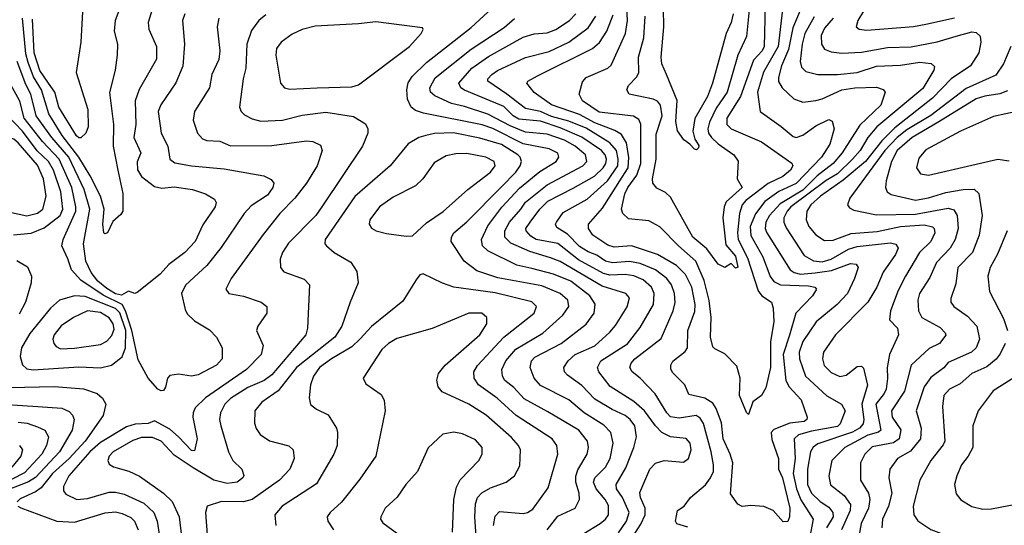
# Model space of a CAD drawing. Extents: x 1308313 to 1441400, y 959662 to 1036319.
# Tile 435 of 656: x 1369762 to 1374304, y 1025347 to 1027679. Entities that reach past the tile are written whole.
import ezdxf

# ---------------------------------------------------------------- set-up
doc = ezdxf.new("R2010")
doc.units = 0

msp = doc.modelspace()

# ---------------------------------------------------------------- linework, layer by layer
at = {"layer": '0CON10XD'}
for points in [[(1372365, 1025308.8), (1372440, 1025355), (1372465.4, 1025375), (1372479.3, 1025395), (1372477.9, 1025437.9), (1372463.3, 1025465), (1372421.3, 1025515), (1372409.6, 1025545), (1372414.8, 1025565.1), (1372464.8, 1025615.2), (1372486.1, 1025655), (1372499.5, 1025725), (1372489.1, 1025775), (1372457.7, 1025807.7), (1372366.1, 1025865), (1372295, 1025925.3), (1372165, 1025992), (1372135.9, 1026025), (1372117.5, 1026075), (1372123.1, 1026105), (1372138.3, 1026121.7), (1372259.6, 1026185), (1372375, 1026274.6), (1372412.2, 1026325), (1372417, 1026367), (1372391.9, 1026405), (1372305, 1026472.2), (1372225.3, 1026504.7), (1372125, 1026530.9), (1372055, 1026547), (1371922.2, 1026612.2), (1371897.7, 1026635), (1371892.7, 1026665), (1371921.5, 1026728.5), (1371986.6, 1026813.4), (1372068, 1026902), (1372161.8, 1026978.2), (1372237.7, 1027025), (1372250, 1027045), (1372245, 1027063.1), (1372205, 1027083), (1372085, 1027105.7), (1371945, 1027176.5), (1371896.1, 1027193.9), (1371625, 1027247.1), (1371589, 1027259), (1371568.7, 1027275), (1371552, 1027312), (1371548.1, 1027355), (1371555, 1027387.1), (1371572.8, 1027417.2), (1371639.5, 1027480.5), (1371845, 1027642.5), (1372020, 1027805)], [(1373707.8, 1027805), (1373629.2, 1027675), (1373621.4, 1027645), (1373635.4, 1027635.4), (1373669.7, 1027629.7), (1373885, 1027646.5), (1373941.9, 1027658.1), (1374075, 1027687.1)], [(1370235, 1027759.4), (1370202.3, 1027675), (1370198.4, 1027625), (1370213.3, 1027565), (1370211.8, 1027515), (1370203.1, 1027445), (1370176.8, 1027343.2), (1370195.8, 1027195), (1370194.2, 1027095), (1370215.8, 1026984.2), (1370237.5, 1026877.5), (1370238, 1026795), (1370229.7, 1026780.3), (1370192.7, 1026747.3), (1370166.9, 1026695), (1370155, 1026690.8), (1370150.8, 1026695), (1370145.9, 1026735), (1370152.5, 1026805), (1370135.2, 1026865), (1370088.1, 1026958.1), (1370034.7, 1027045), (1369957.9, 1027145), (1369896.5, 1027245), (1369863.3, 1027355), (1369825.3, 1027415), (1369800.8, 1027480.8), (1369791.4, 1027521.4), (1369774.6, 1027685)], [(1373200.7, 1027745), (1373196.5, 1027555), (1373187.3, 1027535), (1373147.6, 1027492.4), (1373088, 1027325), (1373024.7, 1027224.7), (1373024.7, 1027195), (1373044.5, 1027175), (1373185, 1027114.7), (1373325, 1027016.9), (1373329.6, 1027005), (1373318.2, 1026985), (1373282.8, 1026955), (1373215, 1026923.4), (1373112.2, 1026845), (1373095.1, 1026824.9), (1373082.6, 1026785), (1373072.9, 1026695), (1373076.4, 1026665), (1373120.3, 1026580.3), (1373168.6, 1026428.6), (1373185.5, 1026405.5), (1373231.1, 1026375), (1373238.7, 1026348.7), (1373241.1, 1026285), (1373225.5, 1026194.5), (1373225.4, 1026075), (1373205, 1025980.8), (1373184, 1025945), (1373166.8, 1025933.2), (1373144.3, 1025915.7), (1373125, 1025857.5), (1373115, 1025866.7), (1373082.9, 1025945), (1373086.1, 1026025), (1373070.8, 1026080.8), (1373015, 1026137.5), (1372969.8, 1026159.8), (1372960.2, 1026170.2), (1372949.6, 1026215), (1372951.9, 1026305), (1372942.9, 1026382.9), (1372920.5, 1026475), (1372881.1, 1026565), (1372800.9, 1026635), (1372715, 1026723.6), (1372665, 1026751.2), (1372570.3, 1026760.3), (1372544.5, 1026785), (1372539.2, 1026805), (1372553.6, 1026875), (1372567.5, 1026905), (1372608.7, 1026961.3), (1372627.6, 1027015), (1372627.2, 1027197.2), (1372618.8, 1027218.8), (1372593.7, 1027233.7), (1372435, 1027252), (1372358.7, 1027305), (1372342.5, 1027335), (1372358.3, 1027391.7), (1372375, 1027411.9), (1372475, 1027454.6), (1372491.6, 1027468.4), (1372557, 1027615), (1372565.6, 1027675), (1372563.2, 1027735)], [(1373130.2, 1027755), (1373115, 1027601.2), (1373074.6, 1027515.4), (1373026.3, 1027345), (1372975, 1027270), (1372944, 1027206), (1372936.7, 1027175), (1372939.3, 1027155), (1372953, 1027135), (1372985.2, 1027105.2), (1373056.9, 1027055), (1373076.6, 1027026.6), (1373072.2, 1026945), (1373095.5, 1026905), (1373021.9, 1026838.1), (1373012.4, 1026815), (1373005.7, 1026765), (1373020.6, 1026640.6), (1373065, 1026588.1), (1373075, 1026537.5), (1373065, 1026532.5), (1373045, 1026553.8), (1373015, 1026536.2), (1372985, 1026550.5), (1372931.8, 1026621.8), (1372867.7, 1026675), (1372765, 1026859.6), (1372741.4, 1026881.4), (1372702.1, 1026902.1), (1372683.6, 1026925), (1372681.5, 1026945), (1372697.7, 1027035), (1372698.8, 1027151.2), (1372726.2, 1027235), (1372718, 1027285), (1372705, 1027303.1), (1372685, 1027312.4), (1372574.4, 1027334.4), (1372563.2, 1027355), (1372570.9, 1027375), (1372609.1, 1027415), (1372619.1, 1027435), (1372616.8, 1027505), (1372640.9, 1027595), (1372647.5, 1027695)], [(1373375, 1027750.4), (1373329.5, 1027640.5), (1373308.7, 1027541.3), (1373276.7, 1027465), (1373262.1, 1027412.1), (1373263.3, 1027393.3), (1373279.6, 1027365), (1373333.6, 1027313.6), (1373375, 1027297.5), (1373435, 1027305.9), (1373465, 1027313.8), (1373555, 1027354.8), (1373614.8, 1027364.8), (1373715, 1027367.9), (1373745, 1027357.1), (1373754.3, 1027344.3), (1373735.4, 1027285), (1373638.4, 1027191.6), (1373556, 1027065), (1373514.8, 1027015), (1373441.5, 1026958.5), (1373375, 1026892.7), (1373270.4, 1026829.6), (1373221.5, 1026775), (1373203.7, 1026745), (1373200.7, 1026715), (1373208.3, 1026695), (1373317.2, 1026525), (1373335, 1026512.2), (1373364.9, 1026504.9), (1373431.7, 1026511.7)], [(1370523.7, 1027706.3), (1370512.9, 1027675), (1370523.3, 1027565), (1370515, 1027464), (1370483, 1027387), (1370413.6, 1027286.4), (1370401.8, 1027255), (1370415.4, 1027155), (1370446, 1027095), (1370455.4, 1027035.4), (1370478.8, 1027018.8), (1370554.4, 1027004.4), (1370705, 1026990), (1370888.3, 1026958.3), (1370921.7, 1026941.7), (1370934, 1026925), (1370930, 1026905), (1370905, 1026869.1), (1370830.6, 1026819.4), (1370797.5, 1026785), (1370691.5, 1026628.5), (1370626, 1026545), (1370526.6, 1026453.4), (1370509.3, 1026415), (1370525, 1026342), (1370535, 1026321.5), (1370569.2, 1026289.3), (1370637.4, 1026247.4), (1370670.8, 1026215), (1370697.1, 1026165), (1370696.7, 1026115), (1370670, 1026085), (1370585, 1026040.4), (1370555, 1026033.8), (1370495, 1026043.1), (1370455, 1026037.5), (1370444.6, 1026025.4), (1370435, 1025983.8), (1370425, 1025967.8), (1370415, 1025966.4), (1370399.4, 1025975), (1370355, 1026025.6), (1370309.1, 1026109.1), (1370280, 1026245), (1370251.1, 1026335), (1370235, 1026365.1), (1370148.2, 1026408.2), (1370045, 1026476.5), (1370000.9, 1026525), (1369985, 1026576), (1369956.9, 1026635), (1369962.2, 1026665), (1370020.8, 1026795), (1370021.9, 1026815), (1370002.9, 1026905), (1369944.6, 1027035), (1369866.9, 1027116.9), (1369783.4, 1027225), (1369763.3, 1027303.3), (1369702.6, 1027412.6)], [(1370372.9, 1027725), (1370355.4, 1027665), (1370357.9, 1027635), (1370393.2, 1027555), (1370392.9, 1027497.1), (1370313.4, 1027356.6), (1370295.4, 1027305), (1370297.7, 1027195), (1370289.4, 1027135), (1370320.7, 1027065), (1370305, 1027023.3), (1370306.4, 1026986.4), (1370325, 1026954.6), (1370385, 1026909.5), (1370417.8, 1026902.2), (1370475, 1026907.8), (1370558.8, 1026895), (1370619.2, 1026875), (1370660.3, 1026850.3), (1370669.2, 1026835), (1370664.4, 1026815), (1370607.7, 1026732.3), (1370571.5, 1026655), (1370524.4, 1026605), (1370450.7, 1026549.3), (1370410.8, 1026505), (1370305, 1026420), (1370293.6, 1026416.4), (1370265, 1026427.1), (1370231.4, 1026408.6), (1370205, 1026413.9), (1370165, 1026438.4), (1370123, 1026473), (1370091.8, 1026511.8), (1370067.5, 1026565), (1370056.8, 1026645), (1370086.2, 1026805), (1370059.9, 1026895), (1369989.2, 1027045), (1369911.2, 1027135), (1369838.5, 1027235), (1369814.5, 1027335), (1369790.1, 1027380.1), (1369750.9, 1027485)], [(1370052.7, 1027715), (1370043.9, 1027575), (1370022.7, 1027435), (1370077.3, 1027265), (1370077.8, 1027185), (1370068, 1027155), (1370045, 1027133.3), (1370035, 1027133.8), (1370025, 1027143.1), (1369942.5, 1027275), (1369923.8, 1027345), (1369896, 1027385)], [(1370898.3, 1027701.7), (1370865.6, 1027675), (1370831.1, 1027628.9), (1370810, 1027565), (1370805.3, 1027455), (1370793.2, 1027405), (1370776.7, 1027275), (1370784.6, 1027254.6), (1370799.8, 1027239.8), (1370835, 1027221.2), (1370875, 1027211.2), (1370975, 1027215.8), (1371065, 1027237.6), (1371175, 1027251.4), (1371302.2, 1027232.2), (1371357.8, 1027197.8), (1371368.1, 1027175), (1371367.8, 1027155), (1371343.6, 1027095), (1371159.5, 1026820.5), (1371128.2, 1026775), (1371001.9, 1026648.1), (1370974.6, 1026605), (1370963.4, 1026573.4), (1370965.5, 1026535.5), (1370980.8, 1026515), (1371075, 1026481.2), (1371099.5, 1026455), (1371089.6, 1026255), (1371082.1, 1026225), (1370925, 1026040), (1370890.4, 1026015), (1370815, 1025982.7), (1370735, 1025931.2), (1370709, 1025905), (1370688.8, 1025865), (1370684.6, 1025835), (1370690, 1025805), (1370725.8, 1025685), (1370745.6, 1025645.6), (1370786.9, 1025605), (1370796.8, 1025576.8), (1370792.5, 1025565), (1370766, 1025545), (1370719.1, 1025539.1), (1370657.5, 1025555), (1370562.1, 1025612.1), (1370475, 1025670), (1370414.4, 1025735), (1370375, 1025752.2), (1370325, 1025750.8), (1370285, 1025737.4), (1370193.6, 1025685), (1370174.6, 1025665), (1370168.9, 1025645), (1370175, 1025629.2), (1370195, 1025615.5), (1370266.4, 1025596.4), (1370315, 1025573.9), (1370425, 1025494.7), (1370465.6, 1025455.6), (1370497.5, 1025385), (1370508.8, 1025295)], [(1372595, 1025918.1), (1372486.6, 1025986.6), (1372433.9, 1026055), (1372428, 1026075), (1372443.9, 1026105), (1372566.4, 1026183.6), (1372625, 1026258.8), (1372686.7, 1026365), (1372690, 1026415), (1372677.1, 1026445), (1372638.8, 1026478.8), (1372595, 1026497.3), (1372555, 1026503.2), (1372485, 1026499.7), (1372455, 1026508.4), (1372340.8, 1026570.8), (1372245, 1026645.5), (1372144.6, 1026665), (1372119.9, 1026679.9), (1372098.7, 1026705), (1372098, 1026715), (1372117.3, 1026745), (1372161.9, 1026805), (1372198.5, 1026841.5), (1372315, 1026901.5), (1372413.7, 1026956.3), (1372453.7, 1026995), (1372466.2, 1027015), (1372469.7, 1027035), (1372463, 1027055), (1372446.4, 1027075), (1372355, 1027137.1), (1372255, 1027180.1), (1372165, 1027210.6), (1372065, 1027219.3), (1372039.4, 1027235), (1371995, 1027277.7), (1371813.7, 1027353.7), (1371796.7, 1027365), (1371787.6, 1027385), (1371848.8, 1027455), (1371925, 1027509.2), (1372085, 1027598.3), (1372135, 1027613.3), (1372195, 1027617.6), (1372235, 1027633.3), (1372298, 1027675), (1372327.6, 1027705)], [(1372845, 1025338.2), (1372793.3, 1025353.3), (1372787.5, 1025365), (1372797.5, 1025415), (1372828, 1025435), (1372856.4, 1025475), (1372926.7, 1025533.3), (1372949.6, 1025565), (1372962.2, 1025595), (1372963.5, 1025625), (1372952.8, 1025685), (1372916.5, 1025816.5), (1372900.9, 1025840.9), (1372882.3, 1025852.3), (1372805, 1025841), (1372765, 1025847.1), (1372747.9, 1025865), (1372693.2, 1025953.2), (1372624.5, 1026025), (1372587.5, 1026055), (1372577.3, 1026075), (1372583.8, 1026095), (1372599.6, 1026115), (1372721.6, 1026208.4), (1372777.4, 1026335), (1372785.7, 1026374.3), (1372783.4, 1026415), (1372769.5, 1026455), (1372747.4, 1026485), (1372695, 1026524.8), (1372625, 1026553.6), (1372575, 1026563.6), (1372496.7, 1026556.7), (1372465, 1026564.5), (1372425, 1026593.1), (1372385, 1026607.9), (1372345, 1026632.8), (1372289.1, 1026689.1), (1372239.8, 1026719.7), (1372234.7, 1026734.7), (1372238, 1026745), (1372270.2, 1026789.8), (1372379.9, 1026850.1), (1372473.3, 1026935), (1372522.3, 1027005), (1372523.7, 1027035), (1372515.4, 1027075), (1372485, 1027110.3), (1372375, 1027178.1), (1372295, 1027209.8), (1372215, 1027232.3), (1372165, 1027255.6), (1372095, 1027269.4), (1372008.9, 1027335), (1371922.1, 1027395), (1371921.2, 1027405), (1371940.4, 1027425), (1371965.8, 1027444.2), (1372095, 1027504.8), (1372205, 1027532), (1372295, 1027575.3), (1372385, 1027641.2), (1372420, 1027695)], [(1373281.5, 1027725), (1373260.9, 1027555), (1373192.9, 1027437.1), (1373166.5, 1027345), (1373178.2, 1027255), (1373275, 1027185.5), (1373330.3, 1027140.3), (1373345, 1027135.5), (1373375, 1027145.4), (1373435, 1027188.8), (1373495, 1027218.1), (1373510.9, 1027210.9), (1373519.1, 1027175), (1373499.5, 1027105), (1373461, 1027045), (1373345, 1026923.4), (1373264, 1026886), (1373200.4, 1026839.6), (1373157.3, 1026782.7), (1373131.9, 1026725), (1373135, 1026682.9), (1373189.8, 1026585), (1373224.5, 1026494.5), (1373240.9, 1026470.9), (1373272.5, 1026455), (1373401.5, 1026451.5), (1373430, 1026445), (1373438.6, 1026435), (1373420, 1026405), (1373342.1, 1026325), (1373312.9, 1026222.9), (1373283.6, 1026135), (1373296.7, 1026015), (1373311.8, 1025985), (1373367.5, 1025925), (1373394.5, 1025845), (1373392.9, 1025835), (1373380.5, 1025825), (1373315, 1025817), (1373241.3, 1025788.7), (1373229.5, 1025775), (1373231.8, 1025741.8), (1373263.2, 1025655), (1373263.5, 1025605), (1373281.1, 1025565), (1373315.2, 1025425), (1373314.3, 1025385.7), (1373305.8, 1025364.2), (1373285, 1025362.5), (1373237.5, 1025415), (1373195, 1025433.5), (1373135, 1025438.1), (1373095, 1025432.5), (1373074.5, 1025444.5), (1373041.9, 1025491.9), (1373051.9, 1025635), (1373040.5, 1025675), (1373007.5, 1025745), (1372999.4, 1025819.4), (1372975.9, 1025885.9), (1372960.1, 1025910.1), (1372923.1, 1025933.1), (1372849.5, 1025949.5), (1372830.5, 1025995), (1372775, 1026050), (1372766.5, 1026066.5), (1372765.5, 1026085), (1372775, 1026104.3), (1372831.5, 1026148.5), (1372842.7, 1026165), (1372844.3, 1026245.7), (1372877.1, 1026332.9), (1372878.1, 1026365), (1372863.6, 1026445), (1372834, 1026504), (1372792, 1026545), (1372705, 1026595.6), (1372585, 1026636.2), (1372505, 1026629.5), (1372475, 1026638.1), (1372406.2, 1026685), (1372386.1, 1026715), (1372386.9, 1026735), (1372451.1, 1026808.9), (1372541.7, 1026951.7), (1372569.5, 1026995), (1372572.3, 1027042.3), (1372561, 1027111), (1372539.3, 1027149.3), (1372507.9, 1027167.9), (1372415, 1027202.2), (1372345, 1027241.3), (1372215, 1027285.6), (1372135, 1027342.3), (1372102, 1027385), (1372105.8, 1027395), (1372150.6, 1027419.4), (1372405, 1027545.8), (1372436.4, 1027573.6), (1372470.5, 1027625), (1372499.6, 1027700.4)], [(1373054.1, 1027705), (1373044.6, 1027665.4), (1373021.9, 1027615), (1372958.1, 1027385), (1372934.8, 1027325), (1372877.1, 1027222.9), (1372867, 1027165), (1372877.2, 1027127.2), (1372895, 1027098.8), (1372893.1, 1027086.9), (1372885, 1027078.8), (1372875, 1027081.2), (1372854.4, 1027105), (1372825.7, 1027125), (1372796.2, 1027166.2), (1372789.1, 1027209.1), (1372795.3, 1027305.3), (1372745.6, 1027425), (1372725.3, 1027475), (1372721.6, 1027505), (1372733.3, 1027645), (1372731.8, 1027728.2)], [(1369896, 1027385), (1369855, 1027443.9), (1369829, 1027525), (1369821.2, 1027681.2)], [(1370680.4, 1027685), (1370673.8, 1027645), (1370685.4, 1027535), (1370681.1, 1027495), (1370649.3, 1027425), (1370637.9, 1027365), (1370569.4, 1027255), (1370563.1, 1027215), (1370581.9, 1027155), (1370605, 1027128.9), (1370625, 1027120.9), (1370685, 1027117.5), (1370735, 1027097.2), (1370925, 1027097.8), (1371085, 1027120.4), (1371115, 1027117.1), (1371149.6, 1027099.6), (1371157.5, 1027075), (1371135.3, 1027005), (1371085.3, 1026925), (1371031.6, 1026855), (1370962.7, 1026785), (1370885, 1026688.5), (1370737.5, 1026485), (1370712.9, 1026435), (1370726.7, 1026415), (1370795, 1026404.1), (1370876.4, 1026376.4), (1370902.2, 1026355), (1370902.5, 1026325), (1370861.1, 1026265), (1370854.4, 1026245), (1370885.5, 1026175.5), (1370876.8, 1026135), (1370808.7, 1026065), (1370620, 1025935), (1370572.4, 1025887.6), (1370561.9, 1025865), (1370561.2, 1025845), (1370581.5, 1025745), (1370569.3, 1025690.7), (1370555, 1025692.2), (1370495.3, 1025755.3), (1370455, 1025790.5), (1370385, 1025828.8), (1370354.7, 1025815.3), (1370295, 1025812.8), (1370255, 1025801), (1370135, 1025728.1), (1370086.5, 1025685), (1369988.8, 1025575), (1369964.1, 1025525), (1369964.6, 1025505), (1369975, 1025490), (1370025.9, 1025465.9), (1370075, 1025469.5), (1370175, 1025498.8), (1370205, 1025499.3), (1370245, 1025490.3), (1370335, 1025449.3), (1370380.5, 1025405), (1370396.7, 1025365), (1370405.8, 1025305)], [(1371008, 1027358), (1371135, 1027364.7), (1371295, 1027369.6), (1371325, 1027378.5), (1371560, 1027555), (1371614.3, 1027615), (1371623.3, 1027633.3), (1371621.2, 1027641.2), (1371405, 1027669.4), (1371325, 1027658.7), (1371125, 1027649.2), (1371065, 1027633.5), (1371018.8, 1027611.2), (1370968.5, 1027575), (1370947.3, 1027545), (1370944.6, 1027515), (1370965.6, 1027385), (1370983.8, 1027363.8), (1371008, 1027358)], [(1372542.8, 1025475), (1372515.8, 1025515), (1372514.1, 1025535), (1372559.1, 1025610.9), (1372594.8, 1025705), (1372608.1, 1025755), (1372600.8, 1025805), (1372578.4, 1025835), (1372555, 1025853.7), (1372495, 1025881.1), (1372415, 1025928.8), (1372355, 1025991.2), (1372288.8, 1026038.8), (1372276.2, 1026055), (1372273.2, 1026075), (1372292.5, 1026105), (1372325.4, 1026134.6), (1372415, 1026173.8), (1372485, 1026237.7), (1372511.3, 1026268.7), (1372565.2, 1026354.8), (1372575.5, 1026395), (1372558.6, 1026415), (1372449.5, 1026449.5), (1372255, 1026562.8), (1372210.8, 1026580.8), (1372115, 1026608.9), (1372028.1, 1026648.1), (1371999.7, 1026675), (1372000.2, 1026705), (1372021.5, 1026745), (1372074.8, 1026805), (1372095, 1026837.3), (1372195, 1026917.6), (1372360.7, 1027005), (1372378, 1027025), (1372371.8, 1027055), (1372325.2, 1027095), (1372275, 1027122.3), (1372195, 1027150.8), (1372095, 1027160.2), (1372025, 1027189.1), (1371922.6, 1027242.6), (1371815, 1027278.8), (1371755, 1027292.1), (1371677.2, 1027327.2), (1371657.8, 1027345), (1371654.7, 1027365), (1371679.4, 1027410.6), (1371845, 1027542.2), (1371997.2, 1027642.8), (1372045, 1027683.7)], [(1373428, 1027692), (1373384.8, 1027615), (1373371.7, 1027565), (1373363.3, 1027485), (1373369.5, 1027459.5), (1373388.9, 1027438.9), (1373445, 1027425.3), (1373535, 1027425.7), (1373625, 1027434.8), (1373715.2, 1027464.8), (1373825, 1027469.3), (1373915, 1027482.5), (1373967.2, 1027477.2), (1373982.4, 1027462.4), (1373978.7, 1027445), (1373929, 1027361), (1373716.5, 1027185), (1373675.2, 1027135), (1373639.4, 1027075), (1373604.2, 1027035), (1373535, 1026967.9), (1373482.8, 1026937.2), (1373320.4, 1026815), (1373302.1, 1026795), (1373288.1, 1026765), (1373287.6, 1026745), (1373298.2, 1026718.2), (1373381.2, 1026591.2), (1373425, 1026565.6), (1373465, 1026561.7), (1373505, 1026574.5), (1373585, 1026619.4), (1373625, 1026632.3), (1373779.2, 1026649.2), (1373803.4, 1026643.4), (1373814.5, 1026625), (1373802.2, 1026595), (1373745, 1026513.3), (1373716.9, 1026445), (1373675.3, 1026375), (1373526.1, 1026225), (1373471.1, 1026145), (1373465.3, 1026115), (1373473.4, 1026083.4), (1373505, 1026051.1), (1373545, 1026032.2), (1373575, 1026038.4), (1373625, 1026079.6), (1373645, 1026081.1), (1373655, 1026070.8), (1373673.3, 1025993.3), (1373647.7, 1025905), (1373656.5, 1025835), (1373653.8, 1025815), (1373635.8, 1025795), (1373604.2, 1025775.8), (1373445, 1025721.9), (1373422.8, 1025707.2), (1373411, 1025685), (1373396.1, 1025605), (1373396.8, 1025535), (1373415.2, 1025495), (1373455, 1025456.5), (1373495, 1025429.7), (1373513.8, 1025405), (1373515.6, 1025385), (1373483.9, 1025335)], [(1373514.8, 1027685), (1373475, 1027638.9), (1373460, 1027605), (1373460.7, 1027565), (1373475, 1027542.7), (1373505, 1027530), (1373555, 1027524.7), (1373645, 1027528.4), (1373765, 1027550.2), (1373875, 1027553), (1373995, 1027575.7), (1374082.7, 1027602.7), (1374155, 1027622.5), (1374175, 1027619.5), (1374192.4, 1027602.4), (1374196, 1027575), (1374186.7, 1027525), (1374148.4, 1027465), (1374060, 1027405), (1373973.9, 1027316.1), (1373799.5, 1027180.5), (1373739.8, 1027120.2), (1373664.2, 1027025), (1373561.4, 1026938.6), (1373456.1, 1026865), (1373411.9, 1026825), (1373393.7, 1026795), (1373390.6, 1026755), (1373402.9, 1026725), (1373435, 1026686.9), (1373475, 1026660), (1373515, 1026661.2), (1373597.6, 1026692.4), (1373717.7, 1026702.3), (1373825, 1026725.4), (1373935, 1026732.1), (1373973.1, 1026723.1), (1373980.9, 1026715), (1373983.9, 1026695), (1373965.3, 1026655), (1373913.2, 1026605), (1373848.6, 1026495), (1373815, 1026430), (1373778.7, 1026335), (1373774.7, 1026294.7), (1373811.1, 1026255), (1373815.6, 1026225), (1373774.7, 1026135), (1373763.8, 1026075), (1373765.7, 1026024.3), (1373759, 1025975), (1373750.5, 1025955), (1373711.5, 1025905), (1373734.7, 1025785), (1373723.9, 1025776.1), (1373675, 1025761.7), (1373569.2, 1025705), (1373509.3, 1025645), (1373494.7, 1025575), (1373502.6, 1025532.6), (1373565, 1025484.1), (1373595, 1025442.5), (1373594.1, 1025415), (1373554, 1025325)], [(1374334.6, 1027555), (1374300.9, 1027475), (1374265, 1027423.4), (1374128.8, 1027361.2), (1373965, 1027237.4), (1373855, 1027170.4), (1373810, 1027135), (1373752.6, 1027075), (1373591.5, 1026855), (1373580.8, 1026825), (1373590.5, 1026810.5), (1373610.5, 1026800.5), (1373715, 1026778.4), (1373895, 1026781.2), (1374045, 1026810), (1374071.9, 1026801.9), (1374087.1, 1026775), (1374092.1, 1026715), (1374078.3, 1026665), (1374055.2, 1026624.8), (1373991.8, 1026558.2), (1373961, 1026489), (1373913.3, 1026415), (1373905.3, 1026385), (1373908, 1026335), (1373924.7, 1026305), (1374008.6, 1026258.6), (1374031.8, 1026235), (1374035, 1026223.3), (1374005, 1026185.6), (1373958.5, 1026161.5), (1373874.8, 1026085.2), (1373844, 1025965), (1373783.8, 1025875), (1373787.1, 1025845), (1373826.6, 1025786.6), (1373819.8, 1025745), (1373793.2, 1025726.8), (1373695, 1025708.8), (1373660.4, 1025675), (1373641.3, 1025635), (1373640.7, 1025555), (1373678.1, 1025495), (1373684.8, 1025465), (1373677.4, 1025425), (1373643.5, 1025355), (1373633.9, 1025295)], [(1374319.5, 1027350.5), (1374283.5, 1027336.5), (1374215, 1027326.3), (1374175, 1027313.5), (1374002, 1027208), (1373880, 1027135), (1373810.8, 1027075), (1373783.5, 1027025), (1373758.8, 1026935), (1373756.8, 1026905), (1373764.5, 1026885), (1373782.7, 1026872.7), (1373895, 1026845.7), (1373955, 1026856.6), (1374035, 1026882.2), (1374115.3, 1026895.3), (1374165, 1026896.8), (1374187.5, 1026877.5), (1374202.5, 1026775), (1374189.2, 1026685), (1374157.5, 1026605), (1374089.7, 1026535), (1374080.4, 1026459.6), (1374057.4, 1026392.6), (1374058.5, 1026375), (1374071.1, 1026355), (1374135, 1026311.2), (1374178.2, 1026265), (1374190, 1026205), (1374174.1, 1026165), (1374153.5, 1026145), (1374045, 1026097.6), (1374025, 1026073.3), (1373965, 1026028.4), (1373935, 1025985.4), (1373898.6, 1025875), (1373921.2, 1025795), (1373918.1, 1025745), (1373871.3, 1025688.7), (1373811.2, 1025655), (1373776.9, 1025605), (1373771.8, 1025565), (1373785.8, 1025495), (1373770.2, 1025435), (1373742.3, 1025375), (1373738.8, 1025335)], [(1374425, 1027268.2), (1374255, 1027231.5), (1374102.5, 1027165), (1373942, 1027078), (1373910.1, 1027039.9), (1373898.9, 1026995), (1373917.9, 1026967.9), (1373955, 1026960.9), (1374275, 1027034.6), (1374327.4, 1027027.4)], [(1369733.2, 1026686.8), (1369815, 1026694.2), (1369875, 1026717.8), (1369949.7, 1026775), (1369961.4, 1026805), (1369952, 1026885), (1369918.1, 1026985), (1369894.7, 1027024.7), (1369843.5, 1027073.5), (1369775, 1027164.1), (1369705, 1027238)], [(1372195.3, 1025325), (1372245, 1025388.2), (1372324.4, 1025425), (1372344.6, 1025465), (1372343.4, 1025495), (1372327.5, 1025545), (1372327.2, 1025572.8), (1372337.5, 1025602.5), (1372380.3, 1025675), (1372385.9, 1025705), (1372382, 1025735), (1372342.3, 1025785), (1372199.3, 1025869.3), (1372090.3, 1025930.3), (1372041.9, 1025981.9), (1372000, 1026015), (1371988.9, 1026035), (1371986, 1026065), (1372004.7, 1026105), (1372050.6, 1026159.4), (1372175, 1026233.2), (1372268.5, 1026315), (1372295.4, 1026355), (1372290.4, 1026385), (1372255, 1026415.2), (1372171.4, 1026451.4), (1371968, 1026488), (1371870.9, 1026520.9), (1371812.3, 1026565), (1371753.1, 1026655), (1371754, 1026675), (1371765.4, 1026695), (1371825, 1026746.6), (1371985, 1026907.1), (1372051.4, 1026975), (1372071.4, 1027005), (1372077.1, 1027025), (1372070.6, 1027045), (1372060, 1027055), (1371985, 1027102.6), (1371885, 1027132.1), (1371763.6, 1027156.4), (1371676.2, 1027153.8), (1371635.2, 1027144.8), (1371602.9, 1027135), (1371555, 1027106.5), (1371471.1, 1027005), (1371307.7, 1026862.3), (1371170.9, 1026665), (1371170.6, 1026645), (1371177.1, 1026635), (1371212.5, 1026605), (1371290.2, 1026560.2), (1371317, 1026517), (1371324.4, 1026465), (1371287.3, 1026375), (1371248.8, 1026265), (1371216.7, 1026215), (1371039.4, 1026075), (1370955, 1025966.1), (1370879.5, 1025915), (1370847.8, 1025875), (1370845, 1025817.5), (1370852.6, 1025792.6), (1370871.4, 1025765), (1370915.4, 1025735.4), (1371003.5, 1025713.5), (1371024.2, 1025695), (1371028.5, 1025655), (1371007.9, 1025605), (1370961.5, 1025555), (1370835, 1025464.8), (1370795, 1025454.1), (1370693.2, 1025456.8), (1370627.1, 1025435), (1370619.2, 1025405), (1370631.6, 1025241.6)], [(1369795, 1026774.2), (1369845, 1026785.9), (1369869.6, 1026805), (1369884.8, 1026865), (1369872.1, 1026945), (1369845, 1027007.6), (1369755, 1027110.9), (1369735, 1027127), (1369705, 1027139), (1369665, 1027139.5), (1369595, 1027115.3), (1369515, 1027058.5), (1369475, 1027020), (1369294.2, 1026915), (1369270.8, 1026895), (1369267.5, 1026885), (1369275, 1026860), (1369314, 1026844), (1369395, 1026836.6), (1369495, 1026811.9), (1369565, 1026807.9), (1369635, 1026792.6), (1369725, 1026790), (1369795, 1026774.2)], [(1371545, 1026680), (1371575, 1026682), (1371638.9, 1026741.1), (1371716, 1026794), (1371829.6, 1026895), (1371934.6, 1026975), (1371955.4, 1027005), (1371951.1, 1027025), (1371912, 1027045), (1371825, 1027060.7), (1371775, 1027060.3), (1371729.4, 1027050.6), (1371675, 1027018.1), (1371621.8, 1026945), (1371588.2, 1026911.8), (1371485, 1026859.2), (1371422.2, 1026815), (1371377.5, 1026755), (1371374.4, 1026735), (1371385, 1026717.5), (1371406.7, 1026705), (1371455, 1026692.2), (1371545, 1026680)], [(1374317.8, 1026705), (1374273.5, 1026596.5), (1374238.9, 1026535), (1374228.7, 1026495), (1374235.4, 1026425), (1374300.9, 1026300.9), (1374318.7, 1026245)], [(1369748.5, 1026568.5), (1369799.1, 1026539.1), (1369817.5, 1026495), (1369815.5, 1026465), (1369789.3, 1026375), (1369760.2, 1026319.8)], [(1373431.7, 1026511.7), (1373507.5, 1026522.5), (1373595, 1026554.7), (1373620.8, 1026550.8), (1373629.6, 1026535), (1373614.1, 1026485), (1373580.7, 1026415), (1373533.8, 1026365), (1373436.7, 1026285), (1373375.8, 1026195), (1373357.5, 1026145), (1373359.2, 1026115), (1373387.4, 1026035), (1373485, 1025942.9), (1373553.1, 1025905), (1373570.5, 1025875), (1373547.9, 1025815), (1373535, 1025801.7), (1373415, 1025781.4), (1373355.8, 1025764.2), (1373334.5, 1025745.5), (1373340.2, 1025655), (1373330, 1025585), (1373345.1, 1025515), (1373366.2, 1025463.8), (1373423.2, 1025375), (1373405.2, 1025285)], [(1371948.5, 1025345), (1371955, 1025388.1), (1371975, 1025410), (1372085, 1025401.2), (1372105, 1025405.4), (1372129, 1025421), (1372200.5, 1025519.5), (1372244.6, 1025675), (1372239.6, 1025715), (1372218.2, 1025745), (1372053.1, 1025853.1), (1371965, 1025933.2), (1371879.2, 1025995), (1371859.1, 1026025), (1371857.1, 1026055), (1371875, 1026083.1), (1371996.3, 1026213.7), (1372135.4, 1026325), (1372146.2, 1026355), (1372125, 1026376.7), (1371955, 1026418.6), (1371764.7, 1026444.7), (1371712.7, 1026462.7), (1371623.9, 1026506.1), (1371608.8, 1026501.2), (1371590.9, 1026479.1), (1371529.8, 1026380.2), (1371385.9, 1026264.1), (1371332.7, 1026207.3), (1371295, 1026170), (1371200.8, 1026115), (1371145.4, 1026075), (1371117.7, 1026035), (1371104.6, 1025995), (1371097.3, 1025935), (1371103.9, 1025903.9), (1371132.1, 1025882.1), (1371185.3, 1025855.3), (1371223.8, 1025793.8), (1371228.5, 1025775), (1371226.5, 1025715), (1371211.8, 1025675), (1371132.1, 1025537.9), (1370973.3, 1025435), (1370939.4, 1025395), (1370944.2, 1025345)], [(1369825, 1026063.9), (1370035, 1026077.6), (1370135, 1026072.9), (1370185.6, 1026084.4), (1370235, 1026124), (1370250.5, 1026165), (1370251.7, 1026245), (1370225, 1026326.2), (1370205, 1026346), (1370065, 1026401.3), (1370015, 1026404.7), (1369945.7, 1026384.3), (1369905, 1026348.2), (1369808.4, 1026231.6), (1369770.5, 1026165), (1369764.1, 1026125), (1369775, 1026087.1), (1369795, 1026068), (1369825, 1026063.9)], [(1369950.6, 1026160.6), (1370015, 1026164), (1370135, 1026179.7), (1370164.1, 1026195.9), (1370187.6, 1026222.4), (1370198.7, 1026251.3), (1370193.5, 1026275), (1370175, 1026303.7), (1370135, 1026328.1), (1370075, 1026335.2), (1370010.9, 1026305), (1369954.2, 1026265.8), (1369920.9, 1026225), (1369915.5, 1026205), (1369919.4, 1026185), (1369930.8, 1026170.8), (1369950.6, 1026160.6)], [(1371868, 1025295), (1371861.7, 1025385), (1371865.7, 1025445), (1371874.8, 1025475.2), (1371895, 1025496.7), (1371935, 1025519.7), (1372005.8, 1025545), (1372044.4, 1025575), (1372069.8, 1025620.2), (1372072.1, 1025695), (1372063.8, 1025715), (1372031.7, 1025751.7), (1371915, 1025854.7), (1371835, 1025905.9), (1371711.6, 1025961.6), (1371692.7, 1025985), (1371686.2, 1026016.2), (1371693.8, 1026046.2), (1371724.8, 1026085.2), (1371885, 1026225.6), (1371917.3, 1026275), (1371917.5, 1026305), (1371894.3, 1026324.3), (1371834.7, 1026325.3), (1371665.3, 1026254.7), (1371502.6, 1026207.4), (1371463.3, 1026185), (1371432.9, 1026157.1), (1371347.5, 1026025), (1371359.3, 1025999.3), (1371429.5, 1025949.5), (1371444.4, 1025924.4), (1371448.1, 1025875), (1371404.6, 1025665.4), (1371331.2, 1025558.8), (1371247, 1025453), (1371194.3, 1025405), (1371180.6, 1025385), (1371184.5, 1025365), (1371210.6, 1025325)], [(1374308.1, 1026185), (1374285, 1026136.9), (1374266.5, 1026113.5), (1374223.1, 1026076.9), (1374154.1, 1026045.9), (1374100.5, 1025999.5), (1374052.2, 1025975), (1374026.1, 1025945), (1374019.1, 1025895), (1374030.7, 1025735), (1374022.9, 1025717.1), (1373965.2, 1025644.7), (1373914.6, 1025555), (1373884.6, 1025435), (1373887.5, 1025395), (1373905, 1025367.8), (1373965, 1025326.4), (1374035, 1025301.2), (1374076.6, 1025276.6), (1374115, 1025262.9), (1374215, 1025257.7), (1374315, 1025281.8)], [(1374377.3, 1026045), (1374253.8, 1025966.2), (1374184.4, 1025875), (1374160, 1025805), (1374159.6, 1025705), (1374137.7, 1025665), (1374107.1, 1025625), (1374084.7, 1025575.3), (1374074.5, 1025535), (1374082.4, 1025492.4), (1374104.6, 1025464.6), (1374155, 1025432.5), (1374205, 1025420.5)], [(1369715, 1025982.3), (1369923.4, 1025986.6), (1370056.5, 1025976.5), (1370119.4, 1025955), (1370145, 1025933.1), (1370160.4, 1025905), (1370147.2, 1025852.8), (1370064.8, 1025735), (1369990.5, 1025655), (1369914.2, 1025585), (1369860.8, 1025519.2), (1369835, 1025501), (1369765, 1025469.1), (1369751.1, 1025455)], [(1369609.1, 1025909.1), (1369845.6, 1025894.4), (1369956.1, 1025886.1), (1369991.2, 1025871.2), (1370006.4, 1025855), (1370013.9, 1025835), (1370003.8, 1025785), (1369945.9, 1025685), (1369835, 1025567.2), (1369803.2, 1025546.8), (1369705, 1025508.8)], [(1372572.3, 1025265), (1372628.5, 1025351.5), (1372648.1, 1025395), (1372648, 1025425), (1372625.8, 1025475), (1372622.6, 1025497.4), (1372668.8, 1025605), (1372695, 1025633.1), (1372735, 1025645.7), (1372825, 1025637.5), (1372846.9, 1025655), (1372859.6, 1025695), (1372855.4, 1025725), (1372836.4, 1025746.4), (1372765, 1025755.3), (1372725, 1025775.3), (1372694.9, 1025804.9), (1372645, 1025874.7), (1372595, 1025918.1)], [(1369755, 1025822.1), (1369797.1, 1025817.1), (1369845, 1025801.2), (1369877.9, 1025785), (1369894.7, 1025755), (1369885.6, 1025715), (1369864.1, 1025675), (1369785, 1025589.1), (1369669.8, 1025530.2)], [(1371758.9, 1025315), (1371765.4, 1025465.4), (1371777, 1025523), (1371794.2, 1025555.8), (1371881.1, 1025645), (1371895.6, 1025675), (1371895.6, 1025705), (1371865, 1025740), (1371805, 1025768.9), (1371765, 1025776.7), (1371713.6, 1025766.4), (1371646.6, 1025703.4), (1371597.5, 1025595), (1371542.9, 1025535), (1371503.1, 1025476.9), (1371448.6, 1025425), (1371428.6, 1025385), (1371427.5, 1025375), (1371438.3, 1025358.3), (1371524.2, 1025295)], [(1369761.5, 1025715), (1369774.6, 1025695), (1369766.9, 1025665), (1369725.8, 1025615)], [(1372525, 1025311.2), (1372561.5, 1025365), (1372574.1, 1025405), (1372542.8, 1025475)], [(1369754.3, 1025435), (1369766.9, 1025426.9), (1369933.9, 1025366.1), (1370015, 1025361), (1370156.1, 1025403.9), (1370205, 1025408.4), (1370235, 1025401.7), (1370275, 1025382.8), (1370291.8, 1025365), (1370308.8, 1025325)], [(1374205, 1025420.5), (1374245, 1025422.7), (1374405, 1025453.6)]]:
    msp.add_lwpolyline(points, dxfattribs=at)

doc.saveas('drawing.dxf')
